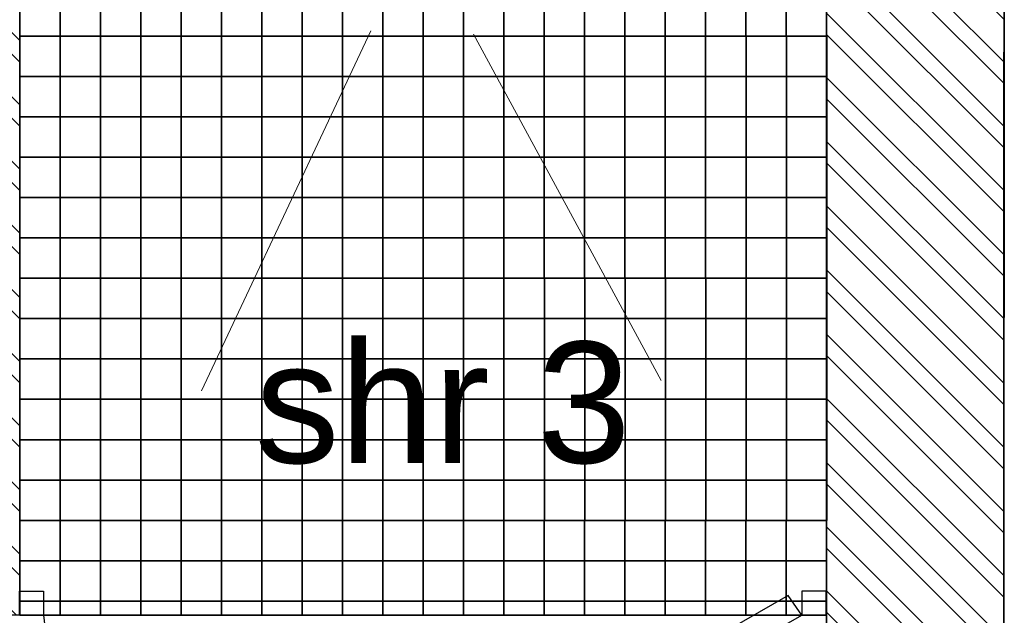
# Model space of a CAD drawing. Header units: millimetres. Extents: x -115474967 to 444143, y -74377 to 241828222.
# Tile 373 of 590: x -97662 to -96441, y 269126 to 269864. Entities that reach past the tile are written whole.
import ezdxf

# ---------------------------------------------------------------- set-up
doc = ezdxf.new("R2010")
doc.units = ezdxf.units.MM
doc.header["$MEASUREMENT"] = 0
doc.linetypes.add('Dashed', pattern=[280, 140, -140])
for name, color, linetype in [('00-2 Fittings', 8, 'Continuous'), ('00-2 Walls', 4, 'Continuous'), ('00-3 Elev 02', 1, 'Continuous'), ('00-3 Elev 04', 8, 'Continuous'), ('00-6 H-Brickwork', 9, 'Continuous'), ('FITT-CURT', 4, 'Dashed'), ('FITT-SANT', 5, 'Continuous'), ('TEXT-50', 2, 'Continuous'), ('WINDOWS_AND_DOORS', 1, 'Continuous')]:
    doc.layers.add(name, color=color, linetype=linetype)
doc.layers.add('0_cons_01', color=40, linetype='Continuous', lineweight=0, plot=False)
doc.styles.add('TEXT-50', font='arial.ttf', dxfattribs={"height": 100})

msp = doc.modelspace()

# ---------------------------------------------------------------- hatches: boundary and pattern name
at = {"layer": '00-6 H-Brickwork'}
h = msp.add_hatch(dxfattribs=at)
h.set_pattern_fill('ANSI32', color=256, scale=150, angle=450, style=0)
h.set_pattern_definition([(135, (14085.39, 0), (-39.774756, -39.774756), []), (135, (14085.39, 26.517), (-39.774756, -39.774756), [])])
h.paths.add_polyline_path([(-109260.08217, 270268.53784), (-109150.19608, 270268.53422), (-109150.19608, 270383.4416), (-109058.42578, 270383.47371), (-109058.42578, 270268.53422), (-108948.63072, 270268.51248), (-108948.42578, 270498.29396), (-109258.32202, 270498.29396)])
h.paths.add_polyline_path([(-108948.63072, 270153.32183), (-109260.19608, 270153.32183), (-109260.19608, 270268.53422), (-108948.63072, 270268.50592)], flags=17)
h.paths.add_polyline_path([(-107303.97852, 267542.95615), (-110870.91859, 267542.95615), (-110870.92005, 267184.13279), (-111099.69926, 267184.16443), (-111099.73128, 267294.33039), (-110984.13263, 267294.33039), (-110984.89939, 267655.29973), (-109375.20646, 267658.71902), (-109380.86351, 270321.85747), (-109265.86379, 270322.11662), (-109260.19608, 269354.14194), (-108362.03114, 269354.14194), (-108362.03114, 269304.14194), (-109260.19608, 269304.13421), (-109260.19608, 268504.13368), (-108362.03114, 268504.13368), (-108362.03114, 268454.13368), (-109260.19608, 268454.13274), (-109260.19608, 267652.95615), (-107303.89194, 267652.95612)])
h.paths.add_polyline_path([(-109610.86301, 270321.38377), (-109380.86522, 270321.85738), (-109380.62985, 270211.85786), (-109495.02964, 270211.61485), (-109490.45042, 267773.47446), (-111099.66512, 267771.37479), (-111099.74655, 267184.16451), (-111213.89911, 267184.18035), (-111214.81325, 267884.81187), (-109605.69449, 267888.22997), (-109605.6157, 267851.13878)])
h.paths.add_polyline_path([(-107353.18352, 268552.94153), (-107301.93173, 268552.94153), (-107301.93173, 270143.17954), (-107353.18352, 270143.17954)])
h.paths.add_polyline_path([(-106403.79542, 268552.44538), (-106352.21745, 268552.44538), (-106352.21745, 270147.39224), (-106403.79542, 270147.39224)])
h.paths.add_polyline_path([(-105453.77199, 268551.92727), (-105402.20687, 268551.92727), (-105402.20687, 270149.00282), (-105453.77199, 270149.00282)])
h.paths.add_polyline_path([(-101721.713, 270378.88833), (-104503.42654, 270378.88833), (-104503.42654, 270495.68108), (-101721.713, 270495.68108)])
h.paths.add_polyline_path([(-104502.67338, 265155.25751), (-103861.43127, 265154.83502), (-103861.43127, 265264.83504), (-104392.67338, 265265.18506), (-104392.67338, 267465.18554), (-101441.74628, 267465.18556), (-101441.74628, 265265.18506), (-102761.35902, 265264.11025), (-102761.43151, 265154.11027), (-101331.74628, 265155.18506), (-101331.67713, 267575.18556), (-104392.67338, 267575.18556), (-104392.67338, 270150.61523), (-101831.8551, 270150.61523), (-101832.77079, 268473.49915), (-101722.74451, 268473.49915), (-101721.713, 270378.88429), (-101831.713, 270378.88833), (-101831.713, 270264.78479), (-104393.49383, 270265.61016), (-104393.42654, 270378.88833), (-104503.47702, 270379.97591)])
h.paths.add_polyline_path([(-100822.74451, 268472.94781), (-100772.01697, 268472.94781), (-100772.01697, 270145.76617), (-100822.74451, 270145.76617)])
h.paths.add_polyline_path([(-99872.97549, 268137.32336), (-99456.30081, 268137.09656), (-99456.25182, 268227.09655), (-99762.9244, 268227.26347), (-99761.83551, 270143.99884), (-99436.85793, 270143.99884), (-99436.74422, 270261.68049), (-99871.72212, 270262.10074)])
h.paths.add_polyline_path([(-99871.7221, 270262.13645), (-99761.61102, 270261.99435), (-99761.61102, 270376.99438), (-99546.52198, 270377.10066), (-99546.52198, 270261.68049), (-99436.74421, 270261.68296), (-99436.52198, 270491.68034), (-99871.61102, 270491.68034)])
h.paths.add_polyline_path([(-98762.43622, 269126.3182), (-98711.7444, 269126.3182), (-98711.7444, 270143.99884), (-98762.43622, 270143.99884)])
h.paths.add_polyline_path([(-97712.32578, 269126.40399), (-97661.62803, 269126.40399), (-97661.62803, 270143.99884), (-97712.32578, 270143.99884)], flags=17)
h.paths.add_polyline_path([(-97071.53883, 270259.39761), (-96961.52288, 270259.39511), (-96961.41186, 270374.28876), (-96551.35101, 270374.28876), (-96551.35101, 270259.12945), (-96441.43927, 270259.05413), (-96441.34536, 270488.78626), (-97071.52288, 270488.78625)])
h.paths.add_polyline_path([(-96442.59513, 266505.83408), (-96662.59513, 266545.28649), (-96662.59513, 268135.57592), (-98256.30098, 268136.44339), (-98256.252, 268226.44338), (-96661.50193, 268225.57591), (-96661.50193, 270143.99884), (-97071.572, 270143.99884), (-97071.53883, 270259.39511), (-96441.43927, 270259.05214)])
h.paths.add_polyline_path([(-102665.60228, 263929.62036), (-102665.6022, 264149.62036), (-99866.75339, 264149.62036), (-99866.75339, 264827.42455), (-99756.75339, 264827.42455), (-99756.75339, 264149.62036), (-97688.94996, 264149.62036), (-97691.0228, 266182.58981), (-99873.09098, 266182.58981), (-99873.77765, 267068.0994), (-99763.77765, 267068.44231), (-99763.77765, 266403.02968), (-96705.99403, 266403.02968), (-96745.52532, 266182.58981), (-97477.09582, 266182.58981), (-97468.06649, 263929.62036), (-99073.81807, 263929.62036), (-99073.81807, 263840.89071), (-99293.54254, 263840.89071), (-99293.81914, 263929.62036)])
h.paths.add_polyline_path([(-110980.11471, 264159.62015), (-110980.10231, 264274.31633), (-111095.10219, 264274.16628), (-111095.22, 264384.33281), (-110870.91859, 264384.13517), (-110870.91859, 264274.61277), (-105532.3587, 264274.62036), (-105532.3587, 266949.61603), (-105422.3587, 266949.61603), (-105422.3587, 264149.62036), (-103974.10601, 264149.62036), (-103974.10601, 263929.62036), (-105532.3587, 263929.62036), (-109252.28503, 263929.62036), (-109252.28503, 263873.55477), (-109482.16432, 263873.06649), (-109482.1654, 263983.06646), (-109367.46422, 263983.06583), (-109367.46422, 264044.61972), (-105532.3587, 264044.62036), (-105532.3587, 264159.62036)])
h.paths.add_polyline_path([(-111209.65275, 263929.62036), (-111210.24584, 264384.18273), (-111095.24593, 264384.33278), (-111095.24593, 264044.62036), (-109482.52981, 264044.62036), (-109482.1654, 263873.06646), (-109597.16516, 263872.82219), (-109597.16516, 263929.62036)])

# ---------------------------------------------------------------- linework, layer by layer
at = {"layer": '00-2 Fittings', "color": 9, "true_color": 0xc7c8ca}
for points in [[(-97661.50193, 269893.99884), (-97661.50193, 269843.99884), (-97611.50193, 269843.99884), (-97611.50193, 269893.99884)], [(-97611.50193, 269893.99884), (-97611.50193, 269843.99884), (-97561.50193, 269843.99884), (-97561.50193, 269893.99884)], [(-97561.50193, 269893.99884), (-97561.50193, 269843.99884), (-97511.50193, 269843.99884), (-97511.50193, 269893.99884)], [(-97511.50193, 269893.99884), (-97511.50193, 269843.99884), (-97461.50193, 269843.99884), (-97461.50193, 269893.99884)], [(-97461.50193, 269893.99884), (-97461.50193, 269843.99884), (-97411.50193, 269843.99884), (-97411.50193, 269893.99884)], [(-97411.50193, 269893.99884), (-97411.50193, 269843.99884), (-97361.50193, 269843.99884), (-97361.50193, 269893.99884)], [(-97361.50193, 269893.99884), (-97361.50193, 269843.99884), (-97311.50193, 269843.99884), (-97311.50193, 269893.99884)], [(-97261.50193, 269893.99884), (-97261.50193, 269843.99884), (-97311.50193, 269843.99884), (-97311.50193, 269893.99884)], [(-97211.50193, 269893.99884), (-97211.50193, 269843.99884), (-97261.50193, 269843.99884), (-97261.50193, 269893.99884)], [(-97161.50193, 269893.99884), (-97161.50193, 269843.99884), (-97211.50193, 269843.99884), (-97211.50193, 269893.99884)], [(-97111.50193, 269893.99884), (-97111.50193, 269843.99884), (-97161.50193, 269843.99884), (-97161.50193, 269893.99884)], [(-97061.50193, 269893.99884), (-97061.50193, 269843.99884), (-97111.50193, 269843.99884), (-97111.50193, 269893.99884)], [(-97011.50193, 269893.99884), (-97011.50193, 269843.99884), (-97061.50193, 269843.99884), (-97061.50193, 269893.99884)], [(-96961.50193, 269893.99884), (-96961.50193, 269843.99884), (-97011.50193, 269843.99884), (-97011.50193, 269893.99884)], [(-96911.50193, 269893.99884), (-96911.50193, 269843.99884), (-96961.50193, 269843.99884), (-96961.50193, 269893.99884)], [(-96861.50193, 269893.99884), (-96861.50193, 269843.99884), (-96911.50193, 269843.99884), (-96911.50193, 269893.99884)], [(-96811.50193, 269893.99884), (-96811.50193, 269843.99884), (-96861.50193, 269843.99884), (-96861.50193, 269893.99884)], [(-96761.50193, 269893.99884), (-96761.50193, 269843.99884), (-96811.50193, 269843.99884), (-96811.50193, 269893.99884)], [(-96711.50193, 269893.99884), (-96711.50193, 269843.99884), (-96761.50193, 269843.99884), (-96761.50193, 269893.99884)], [(-96661.50193, 269893.99884), (-96661.50193, 269843.99884), (-96711.50193, 269843.99884), (-96711.50193, 269893.99884)], [(-97661.43888, 269843.99884), (-97661.43888, 269793.99884), (-97611.43888, 269793.99884), (-97611.43888, 269843.99884)], [(-97611.43888, 269843.99884), (-97611.43888, 269793.99884), (-97561.43888, 269793.99884), (-97561.43888, 269843.99884)], [(-97561.43888, 269843.99884), (-97561.43888, 269793.99884), (-97511.43888, 269793.99884), (-97511.43888, 269843.99884)], [(-97511.43888, 269843.99884), (-97511.43888, 269793.99884), (-97461.43888, 269793.99884), (-97461.43888, 269843.99884)], [(-97461.43888, 269843.99884), (-97461.43888, 269793.99884), (-97411.43888, 269793.99884), (-97411.43888, 269843.99884)], [(-97411.43888, 269843.99884), (-97411.43888, 269793.99884), (-97361.43888, 269793.99884), (-97361.43888, 269843.99884)], [(-97361.43888, 269843.99884), (-97361.43888, 269793.99884), (-97311.43888, 269793.99884), (-97311.43888, 269843.99884)], [(-97261.43888, 269843.99884), (-97261.43888, 269793.99884), (-97311.43888, 269793.99884), (-97311.43888, 269843.99884)], [(-97211.43888, 269843.99884), (-97211.43888, 269793.99884), (-97261.43888, 269793.99884), (-97261.43888, 269843.99884)], [(-97161.43888, 269843.99884), (-97161.43888, 269793.99884), (-97211.43888, 269793.99884), (-97211.43888, 269843.99884)], [(-97111.43888, 269843.99884), (-97111.43888, 269793.99884), (-97161.43888, 269793.99884), (-97161.43888, 269843.99884)], [(-97061.43888, 269843.99884), (-97061.43888, 269793.99884), (-97111.43888, 269793.99884), (-97111.43888, 269843.99884)], [(-97011.43888, 269843.99884), (-97011.43888, 269793.99884), (-97061.43888, 269793.99884), (-97061.43888, 269843.99884)], [(-96961.43888, 269843.99884), (-96961.43888, 269793.99884), (-97011.43888, 269793.99884), (-97011.43888, 269843.99884)], [(-96911.43888, 269843.99884), (-96911.43888, 269793.99884), (-96961.43888, 269793.99884), (-96961.43888, 269843.99884)], [(-96861.43888, 269843.99884), (-96861.43888, 269793.99884), (-96911.43888, 269793.99884), (-96911.43888, 269843.99884)], [(-96811.43888, 269843.99884), (-96811.43888, 269793.99884), (-96861.43888, 269793.99884), (-96861.43888, 269843.99884)], [(-96761.43888, 269843.99884), (-96761.43888, 269793.99884), (-96811.43888, 269793.99884), (-96811.43888, 269843.99884)], [(-96711.43888, 269843.99884), (-96711.43888, 269793.99884), (-96761.43888, 269793.99884), (-96761.43888, 269843.99884)], [(-96661.43888, 269843.99884), (-96661.43888, 269793.99884), (-96711.43888, 269793.99884), (-96711.43888, 269843.99884)], [(-97661.43888, 269793.99884), (-97661.43888, 269743.99884), (-97611.43888, 269743.99884), (-97611.43888, 269793.99884)], [(-97611.43888, 269793.99884), (-97611.43888, 269743.99884), (-97561.43888, 269743.99884), (-97561.43888, 269793.99884)], [(-97561.43888, 269793.99884), (-97561.43888, 269743.99884), (-97511.43888, 269743.99884), (-97511.43888, 269793.99884)], [(-97511.43888, 269793.99884), (-97511.43888, 269743.99884), (-97461.43888, 269743.99884), (-97461.43888, 269793.99884)], [(-97461.43888, 269793.99884), (-97461.43888, 269743.99884), (-97411.43888, 269743.99884), (-97411.43888, 269793.99884)], [(-97411.43888, 269793.99884), (-97411.43888, 269743.99884), (-97361.43888, 269743.99884), (-97361.43888, 269793.99884)], [(-97361.43888, 269793.99884), (-97361.43888, 269743.99884), (-97311.43888, 269743.99884), (-97311.43888, 269793.99884)], [(-97261.43888, 269793.99884), (-97261.43888, 269743.99884), (-97311.43888, 269743.99884), (-97311.43888, 269793.99884)], [(-97211.43888, 269793.99884), (-97211.43888, 269743.99884), (-97261.43888, 269743.99884), (-97261.43888, 269793.99884)], [(-97161.43888, 269793.99884), (-97161.43888, 269743.99884), (-97211.43888, 269743.99884), (-97211.43888, 269793.99884)], [(-97111.43888, 269793.99884), (-97111.43888, 269743.99884), (-97161.43888, 269743.99884), (-97161.43888, 269793.99884)], [(-97061.43888, 269793.99884), (-97061.43888, 269743.99884), (-97111.43888, 269743.99884), (-97111.43888, 269793.99884)], [(-97011.43888, 269793.99884), (-97011.43888, 269743.99884), (-97061.43888, 269743.99884), (-97061.43888, 269793.99884)], [(-96961.43888, 269793.99884), (-96961.43888, 269743.99884), (-97011.43888, 269743.99884), (-97011.43888, 269793.99884)], [(-96911.43888, 269793.99884), (-96911.43888, 269743.99884), (-96961.43888, 269743.99884), (-96961.43888, 269793.99884)], [(-96861.43888, 269793.99884), (-96861.43888, 269743.99884), (-96911.43888, 269743.99884), (-96911.43888, 269793.99884)], [(-96811.43888, 269793.99884), (-96811.43888, 269743.99884), (-96861.43888, 269743.99884), (-96861.43888, 269793.99884)], [(-96761.43888, 269793.99884), (-96761.43888, 269743.99884), (-96811.43888, 269743.99884), (-96811.43888, 269793.99884)], [(-96711.43888, 269793.99884), (-96711.43888, 269743.99884), (-96761.43888, 269743.99884), (-96761.43888, 269793.99884)], [(-96661.43888, 269793.99884), (-96661.43888, 269743.99884), (-96711.43888, 269743.99884), (-96711.43888, 269793.99884)], [(-97661.43888, 269743.99884), (-97661.43888, 269693.99884), (-97611.43888, 269693.99884), (-97611.43888, 269743.99884)], [(-97611.43888, 269743.99884), (-97611.43888, 269693.99884), (-97561.43888, 269693.99884), (-97561.43888, 269743.99884)], [(-97561.43888, 269743.99884), (-97561.43888, 269693.99884), (-97511.43888, 269693.99884), (-97511.43888, 269743.99884)], [(-97511.43888, 269743.99884), (-97511.43888, 269693.99884), (-97461.43888, 269693.99884), (-97461.43888, 269743.99884)], [(-97461.43888, 269743.99884), (-97461.43888, 269693.99884), (-97411.43888, 269693.99884), (-97411.43888, 269743.99884)], [(-97411.43888, 269743.99884), (-97411.43888, 269693.99884), (-97361.43888, 269693.99884), (-97361.43888, 269743.99884)], [(-97361.43888, 269743.99884), (-97361.43888, 269693.99884), (-97311.43888, 269693.99884), (-97311.43888, 269743.99884)], [(-97261.43888, 269743.99884), (-97261.43888, 269693.99884), (-97311.43888, 269693.99884), (-97311.43888, 269743.99884)], [(-97211.43888, 269743.99884), (-97211.43888, 269693.99884), (-97261.43888, 269693.99884), (-97261.43888, 269743.99884)], [(-97161.43888, 269743.99884), (-97161.43888, 269693.99884), (-97211.43888, 269693.99884), (-97211.43888, 269743.99884)], [(-97111.43888, 269743.99884), (-97111.43888, 269693.99884), (-97161.43888, 269693.99884), (-97161.43888, 269743.99884)], [(-97061.43888, 269743.99884), (-97061.43888, 269693.99884), (-97111.43888, 269693.99884), (-97111.43888, 269743.99884)], [(-97011.43888, 269743.99884), (-97011.43888, 269693.99884), (-97061.43888, 269693.99884), (-97061.43888, 269743.99884)], [(-96961.43888, 269743.99884), (-96961.43888, 269693.99884), (-97011.43888, 269693.99884), (-97011.43888, 269743.99884)], [(-96911.43888, 269743.99884), (-96911.43888, 269693.99884), (-96961.43888, 269693.99884), (-96961.43888, 269743.99884)], [(-96861.43888, 269743.99884), (-96861.43888, 269693.99884), (-96911.43888, 269693.99884), (-96911.43888, 269743.99884)], [(-96811.43888, 269743.99884), (-96811.43888, 269693.99884), (-96861.43888, 269693.99884), (-96861.43888, 269743.99884)], [(-96761.43888, 269743.99884), (-96761.43888, 269693.99884), (-96811.43888, 269693.99884), (-96811.43888, 269743.99884)], [(-96711.43888, 269743.99884), (-96711.43888, 269693.99884), (-96761.43888, 269693.99884), (-96761.43888, 269743.99884)], [(-96661.43888, 269743.99884), (-96661.43888, 269693.99884), (-96711.43888, 269693.99884), (-96711.43888, 269743.99884)], [(-97661.43888, 269693.99884), (-97661.43888, 269643.99884), (-97611.43888, 269643.99884), (-97611.43888, 269693.99884)], [(-97611.43888, 269693.99884), (-97611.43888, 269643.99884), (-97561.43888, 269643.99884), (-97561.43888, 269693.99884)], [(-97561.43888, 269693.99884), (-97561.43888, 269643.99884), (-97511.43888, 269643.99884), (-97511.43888, 269693.99884)], [(-97511.43888, 269693.99884), (-97511.43888, 269643.99884), (-97461.43888, 269643.99884), (-97461.43888, 269693.99884)], [(-97461.43888, 269693.99884), (-97461.43888, 269643.99884), (-97411.43888, 269643.99884), (-97411.43888, 269693.99884)], [(-97411.43888, 269693.99884), (-97411.43888, 269643.99884), (-97361.43888, 269643.99884), (-97361.43888, 269693.99884)], [(-97361.43888, 269693.99884), (-97361.43888, 269643.99884), (-97311.43888, 269643.99884), (-97311.43888, 269693.99884)], [(-97261.43888, 269693.99884), (-97261.43888, 269643.99884), (-97311.43888, 269643.99884), (-97311.43888, 269693.99884)], [(-97211.43888, 269693.99884), (-97211.43888, 269643.99884), (-97261.43888, 269643.99884), (-97261.43888, 269693.99884)], [(-97161.43888, 269693.99884), (-97161.43888, 269643.99884), (-97211.43888, 269643.99884), (-97211.43888, 269693.99884)], [(-97111.43888, 269693.99884), (-97111.43888, 269643.99884), (-97161.43888, 269643.99884), (-97161.43888, 269693.99884)], [(-97061.43888, 269693.99884), (-97061.43888, 269643.99884), (-97111.43888, 269643.99884), (-97111.43888, 269693.99884)], [(-97011.43888, 269693.99884), (-97011.43888, 269643.99884), (-97061.43888, 269643.99884), (-97061.43888, 269693.99884)], [(-96961.43888, 269693.99884), (-96961.43888, 269643.99884), (-97011.43888, 269643.99884), (-97011.43888, 269693.99884)], [(-96911.43888, 269693.99884), (-96911.43888, 269643.99884), (-96961.43888, 269643.99884), (-96961.43888, 269693.99884)], [(-96861.43888, 269693.99884), (-96861.43888, 269643.99884), (-96911.43888, 269643.99884), (-96911.43888, 269693.99884)], [(-96811.43888, 269693.99884), (-96811.43888, 269643.99884), (-96861.43888, 269643.99884), (-96861.43888, 269693.99884)], [(-96761.43888, 269693.99884), (-96761.43888, 269643.99884), (-96811.43888, 269643.99884), (-96811.43888, 269693.99884)], [(-96711.43888, 269693.99884), (-96711.43888, 269643.99884), (-96761.43888, 269643.99884), (-96761.43888, 269693.99884)], [(-96661.43888, 269693.99884), (-96661.43888, 269643.99884), (-96711.43888, 269643.99884), (-96711.43888, 269693.99884)], [(-97661.43888, 269643.99884), (-97661.43888, 269593.99884), (-97611.43888, 269593.99884), (-97611.43888, 269643.99884)], [(-97611.43888, 269643.99884), (-97611.43888, 269593.99884), (-97561.43888, 269593.99884), (-97561.43888, 269643.99884)], [(-97561.43888, 269643.99884), (-97561.43888, 269593.99884), (-97511.43888, 269593.99884), (-97511.43888, 269643.99884)], [(-97511.43888, 269643.99884), (-97511.43888, 269593.99884), (-97461.43888, 269593.99884), (-97461.43888, 269643.99884)], [(-97461.43888, 269643.99884), (-97461.43888, 269593.99884), (-97411.43888, 269593.99884), (-97411.43888, 269643.99884)], [(-97411.43888, 269643.99884), (-97411.43888, 269593.99884), (-97361.43888, 269593.99884), (-97361.43888, 269643.99884)], [(-97361.43888, 269643.99884), (-97361.43888, 269593.99884), (-97311.43888, 269593.99884), (-97311.43888, 269643.99884)], [(-97261.43888, 269643.99884), (-97261.43888, 269593.99884), (-97311.43888, 269593.99884), (-97311.43888, 269643.99884)], [(-97211.43888, 269643.99884), (-97211.43888, 269593.99884), (-97261.43888, 269593.99884), (-97261.43888, 269643.99884)], [(-97161.43888, 269643.99884), (-97161.43888, 269593.99884), (-97211.43888, 269593.99884), (-97211.43888, 269643.99884)], [(-97111.43888, 269643.99884), (-97111.43888, 269593.99884), (-97161.43888, 269593.99884), (-97161.43888, 269643.99884)], [(-97061.43888, 269643.99884), (-97061.43888, 269593.99884), (-97111.43888, 269593.99884), (-97111.43888, 269643.99884)], [(-97011.43888, 269643.99884), (-97011.43888, 269593.99884), (-97061.43888, 269593.99884), (-97061.43888, 269643.99884)], [(-96961.43888, 269643.99884), (-96961.43888, 269593.99884), (-97011.43888, 269593.99884), (-97011.43888, 269643.99884)], [(-96911.43888, 269643.99884), (-96911.43888, 269593.99884), (-96961.43888, 269593.99884), (-96961.43888, 269643.99884)], [(-96861.43888, 269643.99884), (-96861.43888, 269593.99884), (-96911.43888, 269593.99884), (-96911.43888, 269643.99884)], [(-96811.43888, 269643.99884), (-96811.43888, 269593.99884), (-96861.43888, 269593.99884), (-96861.43888, 269643.99884)], [(-96761.43888, 269643.99884), (-96761.43888, 269593.99884), (-96811.43888, 269593.99884), (-96811.43888, 269643.99884)], [(-96711.43888, 269643.99884), (-96711.43888, 269593.99884), (-96761.43888, 269593.99884), (-96761.43888, 269643.99884)], [(-96661.43888, 269643.99884), (-96661.43888, 269593.99884), (-96711.43888, 269593.99884), (-96711.43888, 269643.99884)], [(-97661.43888, 269593.99884), (-97661.43888, 269543.99884), (-97611.43888, 269543.99884), (-97611.43888, 269593.99884)], [(-97611.43888, 269593.99884), (-97611.43888, 269543.99884), (-97561.43888, 269543.99884), (-97561.43888, 269593.99884)], [(-97561.43888, 269593.99884), (-97561.43888, 269543.99884), (-97511.43888, 269543.99884), (-97511.43888, 269593.99884)], [(-97511.43888, 269593.99884), (-97511.43888, 269543.99884), (-97461.43888, 269543.99884), (-97461.43888, 269593.99884)], [(-97461.43888, 269593.99884), (-97461.43888, 269543.99884), (-97411.43888, 269543.99884), (-97411.43888, 269593.99884)], [(-97411.43888, 269593.99884), (-97411.43888, 269543.99884), (-97361.43888, 269543.99884), (-97361.43888, 269593.99884)], [(-97361.43888, 269593.99884), (-97361.43888, 269543.99884), (-97311.43888, 269543.99884), (-97311.43888, 269593.99884)], [(-97261.43888, 269593.99884), (-97261.43888, 269543.99884), (-97311.43888, 269543.99884), (-97311.43888, 269593.99884)], [(-97211.43888, 269593.99884), (-97211.43888, 269543.99884), (-97261.43888, 269543.99884), (-97261.43888, 269593.99884)], [(-97161.43888, 269593.99884), (-97161.43888, 269543.99884), (-97211.43888, 269543.99884), (-97211.43888, 269593.99884)], [(-97111.43888, 269593.99884), (-97111.43888, 269543.99884), (-97161.43888, 269543.99884), (-97161.43888, 269593.99884)], [(-97061.43888, 269593.99884), (-97061.43888, 269543.99884), (-97111.43888, 269543.99884), (-97111.43888, 269593.99884)], [(-97011.43888, 269593.99884), (-97011.43888, 269543.99884), (-97061.43888, 269543.99884), (-97061.43888, 269593.99884)], [(-96961.43888, 269593.99884), (-96961.43888, 269543.99884), (-97011.43888, 269543.99884), (-97011.43888, 269593.99884)], [(-96911.43888, 269593.99884), (-96911.43888, 269543.99884), (-96961.43888, 269543.99884), (-96961.43888, 269593.99884)], [(-96861.43888, 269593.99884), (-96861.43888, 269543.99884), (-96911.43888, 269543.99884), (-96911.43888, 269593.99884)], [(-96811.43888, 269593.99884), (-96811.43888, 269543.99884), (-96861.43888, 269543.99884), (-96861.43888, 269593.99884)], [(-96761.43888, 269593.99884), (-96761.43888, 269543.99884), (-96811.43888, 269543.99884), (-96811.43888, 269593.99884)], [(-96711.43888, 269593.99884), (-96711.43888, 269543.99884), (-96761.43888, 269543.99884), (-96761.43888, 269593.99884)], [(-96661.43888, 269593.99884), (-96661.43888, 269543.99884), (-96711.43888, 269543.99884), (-96711.43888, 269593.99884)], [(-97661.37583, 269543.99884), (-97661.37583, 269493.99884), (-97611.37583, 269493.99884), (-97611.37583, 269543.99884)], [(-97611.37583, 269543.99884), (-97611.37583, 269493.99884), (-97561.37583, 269493.99884), (-97561.37583, 269543.99884)], [(-97561.37583, 269543.99884), (-97561.37583, 269493.99884), (-97511.37583, 269493.99884), (-97511.37583, 269543.99884)], [(-97511.37583, 269543.99884), (-97511.37583, 269493.99884), (-97461.37583, 269493.99884), (-97461.37583, 269543.99884)], [(-97461.37583, 269543.99884), (-97461.37583, 269493.99884), (-97411.37583, 269493.99884), (-97411.37583, 269543.99884)], [(-97411.37583, 269543.99884), (-97411.37583, 269493.99884), (-97361.37583, 269493.99884), (-97361.37583, 269543.99884)], [(-97361.37583, 269543.99884), (-97361.37583, 269493.99884), (-97311.37583, 269493.99884), (-97311.37583, 269543.99884)], [(-97261.37583, 269543.99884), (-97261.37583, 269493.99884), (-97311.37583, 269493.99884), (-97311.37583, 269543.99884)], [(-97211.37583, 269543.99884), (-97211.37583, 269493.99884), (-97261.37583, 269493.99884), (-97261.37583, 269543.99884)], [(-97161.37583, 269543.99884), (-97161.37583, 269493.99884), (-97211.37583, 269493.99884), (-97211.37583, 269543.99884)], [(-97111.37583, 269543.99884), (-97111.37583, 269493.99884), (-97161.37583, 269493.99884), (-97161.37583, 269543.99884)], [(-97061.37583, 269543.99884), (-97061.37583, 269493.99884), (-97111.37583, 269493.99884), (-97111.37583, 269543.99884)], [(-97011.37583, 269543.99884), (-97011.37583, 269493.99884), (-97061.37583, 269493.99884), (-97061.37583, 269543.99884)], [(-96961.37583, 269543.99884), (-96961.37583, 269493.99884), (-97011.37583, 269493.99884), (-97011.37583, 269543.99884)], [(-96911.37583, 269543.99884), (-96911.37583, 269493.99884), (-96961.37583, 269493.99884), (-96961.37583, 269543.99884)], [(-96861.37583, 269543.99884), (-96861.37583, 269493.99884), (-96911.37583, 269493.99884), (-96911.37583, 269543.99884)], [(-96811.37583, 269543.99884), (-96811.37583, 269493.99884), (-96861.37583, 269493.99884), (-96861.37583, 269543.99884)], [(-96761.37583, 269543.99884), (-96761.37583, 269493.99884), (-96811.37583, 269493.99884), (-96811.37583, 269543.99884)], [(-96711.37583, 269543.99884), (-96711.37583, 269493.99884), (-96761.37583, 269493.99884), (-96761.37583, 269543.99884)], [(-96661.37583, 269543.99884), (-96661.37583, 269493.99884), (-96711.37583, 269493.99884), (-96711.37583, 269543.99884)], [(-97661.37583, 269493.99884), (-97661.37583, 269443.99884), (-97611.37583, 269443.99884), (-97611.37583, 269493.99884)], [(-97611.37583, 269493.99884), (-97611.37583, 269443.99884), (-97561.37583, 269443.99884), (-97561.37583, 269493.99884)], [(-97561.37583, 269493.99884), (-97561.37583, 269443.99884), (-97511.37583, 269443.99884), (-97511.37583, 269493.99884)], [(-97511.37583, 269493.99884), (-97511.37583, 269443.99884), (-97461.37583, 269443.99884), (-97461.37583, 269493.99884)], [(-97461.37583, 269493.99884), (-97461.37583, 269443.99884), (-97411.37583, 269443.99884), (-97411.37583, 269493.99884)], [(-97411.37583, 269493.99884), (-97411.37583, 269443.99884), (-97361.37583, 269443.99884), (-97361.37583, 269493.99884)], [(-97361.37583, 269493.99884), (-97361.37583, 269443.99884), (-97311.37583, 269443.99884), (-97311.37583, 269493.99884)], [(-97261.37583, 269493.99884), (-97261.37583, 269443.99884), (-97311.37583, 269443.99884), (-97311.37583, 269493.99884)], [(-97211.37583, 269493.99884), (-97211.37583, 269443.99884), (-97261.37583, 269443.99884), (-97261.37583, 269493.99884)], [(-97161.37583, 269493.99884), (-97161.37583, 269443.99884), (-97211.37583, 269443.99884), (-97211.37583, 269493.99884)], [(-97111.37583, 269493.99884), (-97111.37583, 269443.99884), (-97161.37583, 269443.99884), (-97161.37583, 269493.99884)], [(-97061.37583, 269493.99884), (-97061.37583, 269443.99884), (-97111.37583, 269443.99884), (-97111.37583, 269493.99884)], [(-97011.37583, 269493.99884), (-97011.37583, 269443.99884), (-97061.37583, 269443.99884), (-97061.37583, 269493.99884)], [(-96961.37583, 269493.99884), (-96961.37583, 269443.99884), (-97011.37583, 269443.99884), (-97011.37583, 269493.99884)], [(-96911.37583, 269493.99884), (-96911.37583, 269443.99884), (-96961.37583, 269443.99884), (-96961.37583, 269493.99884)], [(-96861.37583, 269493.99884), (-96861.37583, 269443.99884), (-96911.37583, 269443.99884), (-96911.37583, 269493.99884)], [(-96811.37583, 269493.99884), (-96811.37583, 269443.99884), (-96861.37583, 269443.99884), (-96861.37583, 269493.99884)], [(-96761.37583, 269493.99884), (-96761.37583, 269443.99884), (-96811.37583, 269443.99884), (-96811.37583, 269493.99884)], [(-96711.37583, 269493.99884), (-96711.37583, 269443.99884), (-96761.37583, 269443.99884), (-96761.37583, 269493.99884)], [(-96661.37583, 269493.99884), (-96661.37583, 269443.99884), (-96711.37583, 269443.99884), (-96711.37583, 269493.99884)], [(-97661.37583, 269443.99884), (-97661.37583, 269393.99884), (-97611.37583, 269393.99884), (-97611.37583, 269443.99884)], [(-97611.37583, 269443.99884), (-97611.37583, 269393.99884), (-97561.37583, 269393.99884), (-97561.37583, 269443.99884)], [(-97561.37583, 269443.99884), (-97561.37583, 269393.99884), (-97511.37583, 269393.99884), (-97511.37583, 269443.99884)], [(-97511.37583, 269443.99884), (-97511.37583, 269393.99884), (-97461.37583, 269393.99884), (-97461.37583, 269443.99884)], [(-97461.37583, 269443.99884), (-97461.37583, 269393.99884), (-97411.37583, 269393.99884), (-97411.37583, 269443.99884)], [(-97411.37583, 269443.99884), (-97411.37583, 269393.99884), (-97361.37583, 269393.99884), (-97361.37583, 269443.99884)], [(-97361.37583, 269443.99884), (-97361.37583, 269393.99884), (-97311.37583, 269393.99884), (-97311.37583, 269443.99884)], [(-97261.37583, 269443.99884), (-97261.37583, 269393.99884), (-97311.37583, 269393.99884), (-97311.37583, 269443.99884)], [(-97211.37583, 269443.99884), (-97211.37583, 269393.99884), (-97261.37583, 269393.99884), (-97261.37583, 269443.99884)], [(-97161.37583, 269443.99884), (-97161.37583, 269393.99884), (-97211.37583, 269393.99884), (-97211.37583, 269443.99884)], [(-97111.37583, 269443.99884), (-97111.37583, 269393.99884), (-97161.37583, 269393.99884), (-97161.37583, 269443.99884)], [(-97061.37583, 269443.99884), (-97061.37583, 269393.99884), (-97111.37583, 269393.99884), (-97111.37583, 269443.99884)], [(-97011.37583, 269443.99884), (-97011.37583, 269393.99884), (-97061.37583, 269393.99884), (-97061.37583, 269443.99884)], [(-96961.37583, 269443.99884), (-96961.37583, 269393.99884), (-97011.37583, 269393.99884), (-97011.37583, 269443.99884)], [(-96911.37583, 269443.99884), (-96911.37583, 269393.99884), (-96961.37583, 269393.99884), (-96961.37583, 269443.99884)], [(-96861.37583, 269443.99884), (-96861.37583, 269393.99884), (-96911.37583, 269393.99884), (-96911.37583, 269443.99884)], [(-96811.37583, 269443.99884), (-96811.37583, 269393.99884), (-96861.37583, 269393.99884), (-96861.37583, 269443.99884)], [(-96761.37583, 269443.99884), (-96761.37583, 269393.99884), (-96811.37583, 269393.99884), (-96811.37583, 269443.99884)], [(-96711.37583, 269443.99884), (-96711.37583, 269393.99884), (-96761.37583, 269393.99884), (-96761.37583, 269443.99884)], [(-96661.37583, 269443.99884), (-96661.37583, 269393.99884), (-96711.37583, 269393.99884), (-96711.37583, 269443.99884)], [(-97661.37583, 269393.99884), (-97661.37583, 269343.99884), (-97611.37583, 269343.99884), (-97611.37583, 269393.99884)], [(-97611.37583, 269393.99884), (-97611.37583, 269343.99884), (-97561.37583, 269343.99884), (-97561.37583, 269393.99884)], [(-97561.37583, 269393.99884), (-97561.37583, 269343.99884), (-97511.37583, 269343.99884), (-97511.37583, 269393.99884)], [(-97511.37583, 269393.99884), (-97511.37583, 269343.99884), (-97461.37583, 269343.99884), (-97461.37583, 269393.99884)], [(-97461.37583, 269393.99884), (-97461.37583, 269343.99884), (-97411.37583, 269343.99884), (-97411.37583, 269393.99884)], [(-97411.37583, 269393.99884), (-97411.37583, 269343.99884), (-97361.37583, 269343.99884), (-97361.37583, 269393.99884)], [(-97361.37583, 269393.99884), (-97361.37583, 269343.99884), (-97311.37583, 269343.99884), (-97311.37583, 269393.99884)], [(-97261.37583, 269393.99884), (-97261.37583, 269343.99884), (-97311.37583, 269343.99884), (-97311.37583, 269393.99884)], [(-97211.37583, 269393.99884), (-97211.37583, 269343.99884), (-97261.37583, 269343.99884), (-97261.37583, 269393.99884)], [(-97161.37583, 269393.99884), (-97161.37583, 269343.99884), (-97211.37583, 269343.99884), (-97211.37583, 269393.99884)], [(-97111.37583, 269393.99884), (-97111.37583, 269343.99884), (-97161.37583, 269343.99884), (-97161.37583, 269393.99884)], [(-97061.37583, 269393.99884), (-97061.37583, 269343.99884), (-97111.37583, 269343.99884), (-97111.37583, 269393.99884)], [(-97011.37583, 269393.99884), (-97011.37583, 269343.99884), (-97061.37583, 269343.99884), (-97061.37583, 269393.99884)], [(-96961.37583, 269393.99884), (-96961.37583, 269343.99884), (-97011.37583, 269343.99884), (-97011.37583, 269393.99884)], [(-96911.37583, 269393.99884), (-96911.37583, 269343.99884), (-96961.37583, 269343.99884), (-96961.37583, 269393.99884)], [(-96861.37583, 269393.99884), (-96861.37583, 269343.99884), (-96911.37583, 269343.99884), (-96911.37583, 269393.99884)], [(-96811.37583, 269393.99884), (-96811.37583, 269343.99884), (-96861.37583, 269343.99884), (-96861.37583, 269393.99884)], [(-96761.37583, 269393.99884), (-96761.37583, 269343.99884), (-96811.37583, 269343.99884), (-96811.37583, 269393.99884)], [(-96711.37583, 269393.99884), (-96711.37583, 269343.99884), (-96761.37583, 269343.99884), (-96761.37583, 269393.99884)], [(-96661.37583, 269393.99884), (-96661.37583, 269343.99884), (-96711.37583, 269343.99884), (-96711.37583, 269393.99884)], [(-97661.37583, 269343.99884), (-97661.37583, 269293.99884), (-97611.37583, 269293.99884), (-97611.37583, 269343.99884)], [(-97611.37583, 269343.99884), (-97611.37583, 269293.99884), (-97561.37583, 269293.99884), (-97561.37583, 269343.99884)], [(-97561.37583, 269343.99884), (-97561.37583, 269293.99884), (-97511.37583, 269293.99884), (-97511.37583, 269343.99884)], [(-97511.37583, 269343.99884), (-97511.37583, 269293.99884), (-97461.37583, 269293.99884), (-97461.37583, 269343.99884)], [(-97461.37583, 269343.99884), (-97461.37583, 269293.99884), (-97411.37583, 269293.99884), (-97411.37583, 269343.99884)], [(-97411.37583, 269343.99884), (-97411.37583, 269293.99884), (-97361.37583, 269293.99884), (-97361.37583, 269343.99884)], [(-97361.37583, 269343.99884), (-97361.37583, 269293.99884), (-97311.37583, 269293.99884), (-97311.37583, 269343.99884)], [(-97261.37583, 269343.99884), (-97261.37583, 269293.99884), (-97311.37583, 269293.99884), (-97311.37583, 269343.99884)], [(-97211.37583, 269343.99884), (-97211.37583, 269293.99884), (-97261.37583, 269293.99884), (-97261.37583, 269343.99884)], [(-97161.37583, 269343.99884), (-97161.37583, 269293.99884), (-97211.37583, 269293.99884), (-97211.37583, 269343.99884)], [(-97111.37583, 269343.99884), (-97111.37583, 269293.99884), (-97161.37583, 269293.99884), (-97161.37583, 269343.99884)], [(-97061.37583, 269343.99884), (-97061.37583, 269293.99884), (-97111.37583, 269293.99884), (-97111.37583, 269343.99884)], [(-97011.37583, 269343.99884), (-97011.37583, 269293.99884), (-97061.37583, 269293.99884), (-97061.37583, 269343.99884)], [(-96961.37583, 269343.99884), (-96961.37583, 269293.99884), (-97011.37583, 269293.99884), (-97011.37583, 269343.99884)], [(-96911.37583, 269343.99884), (-96911.37583, 269293.99884), (-96961.37583, 269293.99884), (-96961.37583, 269343.99884)], [(-96861.37583, 269343.99884), (-96861.37583, 269293.99884), (-96911.37583, 269293.99884), (-96911.37583, 269343.99884)], [(-96811.37583, 269343.99884), (-96811.37583, 269293.99884), (-96861.37583, 269293.99884), (-96861.37583, 269343.99884)], [(-96761.37583, 269343.99884), (-96761.37583, 269293.99884), (-96811.37583, 269293.99884), (-96811.37583, 269343.99884)], [(-96711.37583, 269343.99884), (-96711.37583, 269293.99884), (-96761.37583, 269293.99884), (-96761.37583, 269343.99884)], [(-96661.37583, 269343.99884), (-96661.37583, 269293.99884), (-96711.37583, 269293.99884), (-96711.37583, 269343.99884)], [(-97661.37583, 269293.99884), (-97661.37583, 269243.99884), (-97611.37583, 269243.99884), (-97611.37583, 269293.99884)], [(-97611.37583, 269293.99884), (-97611.37583, 269243.99884), (-97561.37583, 269243.99884), (-97561.37583, 269293.99884)], [(-97561.37583, 269293.99884), (-97561.37583, 269243.99884), (-97511.37583, 269243.99884), (-97511.37583, 269293.99884)], [(-97511.37583, 269293.99884), (-97511.37583, 269243.99884), (-97461.37583, 269243.99884), (-97461.37583, 269293.99884)], [(-97461.37583, 269293.99884), (-97461.37583, 269243.99884), (-97411.37583, 269243.99884), (-97411.37583, 269293.99884)], [(-97411.37583, 269293.99884), (-97411.37583, 269243.99884), (-97361.37583, 269243.99884), (-97361.37583, 269293.99884)], [(-97361.37583, 269293.99884), (-97361.37583, 269243.99884), (-97311.37583, 269243.99884), (-97311.37583, 269293.99884)], [(-97261.37583, 269293.99884), (-97261.37583, 269243.99884), (-97311.37583, 269243.99884), (-97311.37583, 269293.99884)], [(-97211.37583, 269293.99884), (-97211.37583, 269243.99884), (-97261.37583, 269243.99884), (-97261.37583, 269293.99884)], [(-97161.37583, 269293.99884), (-97161.37583, 269243.99884), (-97211.37583, 269243.99884), (-97211.37583, 269293.99884)], [(-97111.37583, 269293.99884), (-97111.37583, 269243.99884), (-97161.37583, 269243.99884), (-97161.37583, 269293.99884)], [(-97061.37583, 269293.99884), (-97061.37583, 269243.99884), (-97111.37583, 269243.99884), (-97111.37583, 269293.99884)], [(-97011.37583, 269293.99884), (-97011.37583, 269243.99884), (-97061.37583, 269243.99884), (-97061.37583, 269293.99884)], [(-96961.37583, 269293.99884), (-96961.37583, 269243.99884), (-97011.37583, 269243.99884), (-97011.37583, 269293.99884)], [(-96911.37583, 269293.99884), (-96911.37583, 269243.99884), (-96961.37583, 269243.99884), (-96961.37583, 269293.99884)], [(-96861.37583, 269293.99884), (-96861.37583, 269243.99884), (-96911.37583, 269243.99884), (-96911.37583, 269293.99884)], [(-96811.37583, 269293.99884), (-96811.37583, 269243.99884), (-96861.37583, 269243.99884), (-96861.37583, 269293.99884)], [(-96761.37583, 269293.99884), (-96761.37583, 269243.99884), (-96811.37583, 269243.99884), (-96811.37583, 269293.99884)], [(-96711.37583, 269293.99884), (-96711.37583, 269243.99884), (-96761.37583, 269243.99884), (-96761.37583, 269293.99884)], [(-96661.37583, 269293.99884), (-96661.37583, 269243.99884), (-96711.37583, 269243.99884), (-96711.37583, 269293.99884)], [(-97661.56498, 269243.99884), (-97661.56498, 269193.99884), (-97611.56498, 269193.99884), (-97611.56498, 269243.99884)], [(-97611.56498, 269243.99884), (-97611.56498, 269193.99884), (-97561.56498, 269193.99884), (-97561.56498, 269243.99884)], [(-97561.56498, 269243.99884), (-97561.56498, 269193.99884), (-97511.56498, 269193.99884), (-97511.56498, 269243.99884)], [(-97511.56498, 269243.99884), (-97511.56498, 269193.99884), (-97461.56498, 269193.99884), (-97461.56498, 269243.99884)], [(-97461.56498, 269243.99884), (-97461.56498, 269193.99884), (-97411.56498, 269193.99884), (-97411.56498, 269243.99884)], [(-97411.56498, 269243.99884), (-97411.56498, 269193.99884), (-97361.56498, 269193.99884), (-97361.56498, 269243.99884)], [(-97361.56498, 269243.99884), (-97361.56498, 269193.99884), (-97311.56498, 269193.99884), (-97311.56498, 269243.99884)], [(-97261.56498, 269243.99884), (-97261.56498, 269193.99884), (-97311.56498, 269193.99884), (-97311.56498, 269243.99884)], [(-97211.56498, 269243.99884), (-97211.56498, 269193.99884), (-97261.56498, 269193.99884), (-97261.56498, 269243.99884)], [(-97161.56498, 269243.99884), (-97161.56498, 269193.99884), (-97211.56498, 269193.99884), (-97211.56498, 269243.99884)], [(-97111.56498, 269243.99884), (-97111.56498, 269193.99884), (-97161.56498, 269193.99884), (-97161.56498, 269243.99884)], [(-97061.56498, 269243.99884), (-97061.56498, 269193.99884), (-97111.56498, 269193.99884), (-97111.56498, 269243.99884)], [(-97011.56498, 269243.99884), (-97011.56498, 269193.99884), (-97061.56498, 269193.99884), (-97061.56498, 269243.99884)], [(-96961.56498, 269243.99884), (-96961.56498, 269193.99884), (-97011.56498, 269193.99884), (-97011.56498, 269243.99884)], [(-96911.56498, 269243.99884), (-96911.56498, 269193.99884), (-96961.56498, 269193.99884), (-96961.56498, 269243.99884)], [(-96861.56498, 269243.99884), (-96861.56498, 269193.99884), (-96911.56498, 269193.99884), (-96911.56498, 269243.99884)], [(-96811.56498, 269243.99884), (-96811.56498, 269193.99884), (-96861.56498, 269193.99884), (-96861.56498, 269243.99884)], [(-96761.56498, 269243.99884), (-96761.56498, 269193.99884), (-96811.56498, 269193.99884), (-96811.56498, 269243.99884)], [(-96711.56498, 269243.99884), (-96711.56498, 269193.99884), (-96761.56498, 269193.99884), (-96761.56498, 269243.99884)], [(-96661.56498, 269243.99884), (-96661.56498, 269193.99884), (-96711.56498, 269193.99884), (-96711.56498, 269243.99884)], [(-97661.56498, 269193.99884), (-97661.56498, 269143.99884), (-97611.56498, 269143.99884), (-97611.56498, 269193.99884)], [(-97611.56498, 269193.99884), (-97611.56498, 269143.99884), (-97561.56498, 269143.99884), (-97561.56498, 269193.99884)], [(-97561.56498, 269193.99884), (-97561.56498, 269143.99884), (-97511.56498, 269143.99884), (-97511.56498, 269193.99884)], [(-97511.56498, 269193.99884), (-97511.56498, 269143.99884), (-97461.56498, 269143.99884), (-97461.56498, 269193.99884)], [(-97461.56498, 269193.99884), (-97461.56498, 269143.99884), (-97411.56498, 269143.99884), (-97411.56498, 269193.99884)], [(-97411.56498, 269193.99884), (-97411.56498, 269143.99884), (-97361.56498, 269143.99884), (-97361.56498, 269193.99884)], [(-97361.56498, 269193.99884), (-97361.56498, 269143.99884), (-97311.56498, 269143.99884), (-97311.56498, 269193.99884)], [(-97261.56498, 269193.99884), (-97261.56498, 269143.99884), (-97311.56498, 269143.99884), (-97311.56498, 269193.99884)], [(-97211.56498, 269193.99884), (-97211.56498, 269143.99884), (-97261.56498, 269143.99884), (-97261.56498, 269193.99884)], [(-97161.56498, 269193.99884), (-97161.56498, 269143.99884), (-97211.56498, 269143.99884), (-97211.56498, 269193.99884)], [(-97111.56498, 269193.99884), (-97111.56498, 269143.99884), (-97161.56498, 269143.99884), (-97161.56498, 269193.99884)], [(-97061.56498, 269193.99884), (-97061.56498, 269143.99884), (-97111.56498, 269143.99884), (-97111.56498, 269193.99884)], [(-97011.56498, 269193.99884), (-97011.56498, 269143.99884), (-97061.56498, 269143.99884), (-97061.56498, 269193.99884)], [(-96961.56498, 269193.99884), (-96961.56498, 269143.99884), (-97011.56498, 269143.99884), (-97011.56498, 269193.99884)], [(-96911.56498, 269193.99884), (-96911.56498, 269143.99884), (-96961.56498, 269143.99884), (-96961.56498, 269193.99884)], [(-96861.56498, 269193.99884), (-96861.56498, 269143.99884), (-96911.56498, 269143.99884), (-96911.56498, 269193.99884)], [(-96811.56498, 269193.99884), (-96811.56498, 269143.99884), (-96861.56498, 269143.99884), (-96861.56498, 269193.99884)], [(-96761.56498, 269193.99884), (-96761.56498, 269143.99884), (-96811.56498, 269143.99884), (-96811.56498, 269193.99884)], [(-96711.56498, 269193.99884), (-96711.56498, 269143.99884), (-96761.56498, 269143.99884), (-96761.56498, 269193.99884)], [(-96661.56498, 269193.99884), (-96661.56498, 269143.99884), (-96711.56498, 269143.99884), (-96711.56498, 269193.99884)], [(-97661.56498, 269143.99884), (-97661.56498, 269126.40399), (-97611.56498, 269126.40399), (-97611.56498, 269143.99884)], [(-97611.56498, 269143.99884), (-97611.56498, 269126.40399), (-97561.56498, 269126.40399), (-97561.56498, 269143.99884)], [(-97561.56498, 269143.99884), (-97561.56498, 269126.40399), (-97511.56498, 269126.40399), (-97511.56498, 269143.99884)], [(-97511.56498, 269143.99884), (-97511.56498, 269126.40399), (-97461.56498, 269126.40399), (-97461.56498, 269143.99884)], [(-97461.56498, 269143.99884), (-97461.56498, 269126.40399), (-97411.56498, 269126.40399), (-97411.56498, 269143.99884)], [(-97411.56498, 269143.99884), (-97411.56498, 269126.40399), (-97361.56498, 269126.40399), (-97361.56498, 269143.99884)], [(-97361.56498, 269143.99884), (-97361.56498, 269126.40399), (-97311.56498, 269126.40399), (-97311.56498, 269143.99884)], [(-97261.56498, 269143.99884), (-97261.56498, 269126.40399), (-97311.56498, 269126.40399), (-97311.56498, 269143.99884)], [(-97211.56498, 269143.99884), (-97211.56498, 269126.40399), (-97261.56498, 269126.40399), (-97261.56498, 269143.99884)], [(-97161.56498, 269143.99884), (-97161.56498, 269126.40399), (-97211.56498, 269126.40399), (-97211.56498, 269143.99884)], [(-97111.56498, 269143.99884), (-97111.56498, 269126.40399), (-97161.56498, 269126.40399), (-97161.56498, 269143.99884)], [(-97061.56498, 269143.99884), (-97061.56498, 269126.40399), (-97111.56498, 269126.40399), (-97111.56498, 269143.99884)], [(-97011.56498, 269143.99884), (-97011.56498, 269126.40399), (-97061.56498, 269126.40399), (-97061.56498, 269143.99884)], [(-96961.56498, 269143.99884), (-96961.56498, 269126.40399), (-97011.56498, 269126.40399), (-97011.56498, 269143.99884)], [(-96911.56498, 269143.99884), (-96911.56498, 269126.40399), (-96961.56498, 269126.40399), (-96961.56498, 269143.99884)], [(-96861.56498, 269143.99884), (-96861.56498, 269126.40399), (-96911.56498, 269126.40399), (-96911.56498, 269143.99884)], [(-96811.56498, 269143.99884), (-96811.56498, 269126.40399), (-96861.56498, 269126.40399), (-96861.56498, 269143.99884)], [(-96761.56498, 269143.99884), (-96761.56498, 269126.40399), (-96811.56498, 269126.40399), (-96811.56498, 269143.99884)], [(-96711.56498, 269143.99884), (-96711.56498, 269126.40399), (-96761.56498, 269126.40399), (-96761.56498, 269143.99884)], [(-96661.56498, 269143.99884), (-96661.56498, 269126.40399), (-96711.56498, 269126.40399), (-96711.56498, 269143.99884)]]:
    msp.add_lwpolyline(points, close=True, dxfattribs=at)
at = {"layer": '00-2 Walls'}
for p, q in [((-96441.36852, 270488.78626), (-96442.59513, 266505.83408)), ((-96661.50193, 268225.57591), (-96661.50193, 270143.99884))]:
    msp.add_line(p, q, dxfattribs=at)
for points in [[(-96442.59513, 266505.83408), (-96441.31423, 270488.78625), (-97071.53073, 270489.39519)], [(-96661.50242, 270143.09547), (-96661.50193, 268225.57591)]]:
    msp.add_lwpolyline(points, dxfattribs=at)
at = {"layer": '00-3 Elev 02'}
for points in [[(-97661.56498, 269843.99884), (-97661.56498, 270143.99884), (-97611.50193, 270143.99884), (-97611.50193, 269843.99884)], [(-97611.50193, 269843.99884), (-97611.50193, 270143.99884), (-97311.50193, 270143.99884), (-97311.50193, 269843.99884)], [(-97011.50193, 269843.99884), (-97011.50193, 270143.99884), (-97311.50193, 270143.99884), (-97311.50193, 269843.99884)], [(-96711.50193, 269843.99884), (-96711.50193, 270143.99884), (-97011.50193, 270143.99884), (-97011.50193, 269843.99884)], [(-96661.43888, 269843.99884), (-96661.43888, 270143.99884), (-96711.50193, 270143.99884), (-96711.50193, 269843.99884)], [(-97661.50193, 269543.99884), (-97661.50193, 269843.99884), (-97611.43888, 269843.99884), (-97611.43888, 269543.99884)], [(-97611.43888, 269543.99884), (-97611.43888, 269843.99884), (-97311.43888, 269843.99884), (-97311.43888, 269543.99884)], [(-97011.43888, 269543.99884), (-97011.43888, 269843.99884), (-97311.43888, 269843.99884), (-97311.43888, 269543.99884)], [(-96711.43888, 269543.99884), (-96711.43888, 269843.99884), (-97011.43888, 269843.99884), (-97011.43888, 269543.99884)], [(-96661.37583, 269543.99884), (-96661.37583, 269843.99884), (-96711.43888, 269843.99884), (-96711.43888, 269543.99884)], [(-97661.43888, 269243.99884), (-97661.43888, 269543.99884), (-97611.37583, 269543.99884), (-97611.37583, 269243.99884)], [(-97611.37583, 269243.99884), (-97611.37583, 269543.99884), (-97311.37583, 269543.99884), (-97311.37583, 269243.99884)], [(-97011.37583, 269243.99884), (-97011.37583, 269543.99884), (-97311.37583, 269543.99884), (-97311.37583, 269243.99884)], [(-96711.37583, 269243.99884), (-96711.37583, 269543.99884), (-97011.37583, 269543.99884), (-97011.37583, 269243.99884)], [(-96661.31278, 269243.99884), (-96661.31278, 269543.99884), (-96711.37583, 269543.99884), (-96711.37583, 269243.99884)], [(-97661.59651, 269126.40399), (-97661.62803, 269243.99884), (-97611.56498, 269243.99884), (-97611.53345, 269126.40399)], [(-97611.56498, 269126.40399), (-97611.56498, 269243.99884), (-97311.56498, 269243.99884), (-97311.56498, 269126.40399)], [(-97011.56498, 269126.40399), (-97011.56498, 269243.99884), (-97311.56498, 269243.99884), (-97311.56498, 269126.40399)], [(-96711.56498, 269126.40399), (-96711.56498, 269243.99884), (-97011.56498, 269243.99884), (-97011.56498, 269126.40399)], [(-96661.50193, 269126.3869), (-96661.50193, 269243.99884), (-96711.56498, 269243.99884), (-96711.56498, 269126.3869)]]:
    msp.add_lwpolyline(points, close=True, dxfattribs=at)
at = {"layer": '00-3 Elev 04', "linetype": 'Continuous'}
msp.add_line((-96661.50193, 269126.40399), (-99762.41379, 269126.40399), dxfattribs=at)
at = {"layer": '0_cons_01'}
msp.add_lwpolyline([(-101721.93298, 270147.10079), (-100822.74451, 270147.10079), (-100822.74451, 268472.94781), (-100772.01697, 268472.94781), (-100772.01697, 270147.10079), (-99871.78996, 270147.10075), (-99872.97549, 268137.32336), (-99456.30081, 268137.09656), (-99456.25084, 268227.09655), (-99762.9244, 268227.26344), (-99761.85484, 269126.31967), (-96661.50193, 269126.40399), (-96661.50193, 268225.57591), (-98256.252, 268226.44338), (-98256.30099, 268136.44339), (-97061.86985, 268135.79325), (-97061.86985, 266803.02968), (-99763.77765, 266803.02968), (-99763.77765, 267068.44231), (-99873.77784, 267068.35701), (-99873.09098, 266182.58981)], dxfattribs=at)
msp.add_lwpolyline([(-97661.56498, 269126.40399), (-96661.50242, 269126.40399), (-96661.50242, 270143.09547), (-97661.56498, 270143.09547)], close=True, dxfattribs=at)
at = {"layer": 'FITT-CURT'}
msp.add_arc((-96481.14524, 269236.09363), 1156.10488, 185.44518505, 207.90494972, dxfattribs=at)
at = {"layer": 'FITT-SANT', "color": 2, "linetype": 'Continuous'}
for points in [[(-97632.03313, 269156.3869), (-97632.03313, 269126.3869), (-97662.03313, 269126.3869), (-97662.03313, 269156.3869)], [(-96692.05583, 269126.3869), (-96709.28241, 269150.98902), (-97502.82426, 268695.02943), (-97485.59767, 268670.42731)], [(-96692.05583, 269156.3869), (-96692.05583, 269126.3869), (-96662.05583, 269126.3869), (-96662.05583, 269156.3869)]]:
    msp.add_lwpolyline(points, close=True, dxfattribs=at)
at = {"layer": 'WINDOWS_AND_DOORS', "linetype": 'Continuous', "lineweight": 0}
for p, q in [((-97436.2701, 269404.71008), (-97226.45609, 269850.68103)), ((-96866.3896, 269417.31707), (-97099.00927, 269846.62585))]:
    msp.add_line(p, q, dxfattribs=at)

# ---------------------------------------------------------------- texts
at = {"layer": 'TEXT-50', "linetype": 'Continuous', "lineweight": 0, "insert": (-96899.62896, 269313.09584), "char_height": 150, "width": 470.352568, "attachment_point": 9, "line_spacing_factor": 0.938532, "style": 'TEXT-50'}
msp.add_mtext('\\pxql;shr 3', dxfattribs=at)

doc.saveas('drawing.dxf')
